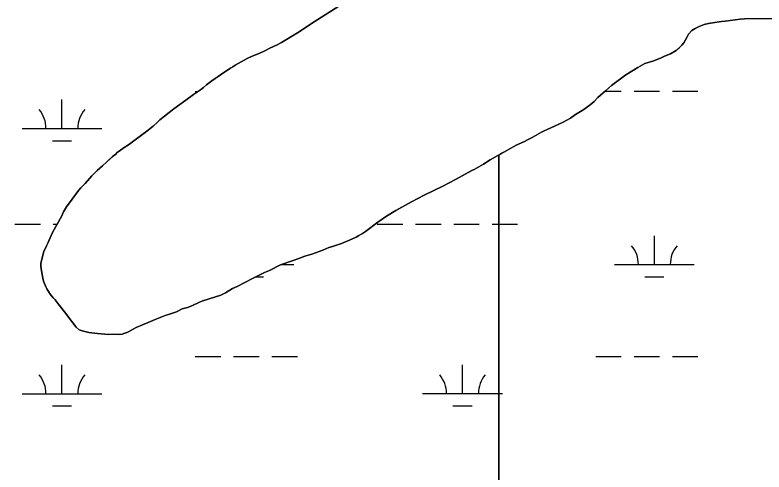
# Model space of a CAD drawing. Extents: x 3263578 to 3301413, y 764927 to 798602.
# Drawn here: x 3289957 to 3290895, y 788522 to 789095 of the extents above; entities that cross this region are included whole.
import ezdxf

# ---------------------------------------------------------------- set-up
doc = ezdxf.new("R2010")
doc.units = 0
for name, color, linetype in [('V-SITE-VEGE', 7, 'Continuous'), ('V-TOPO-SHOR', 7, 'Continuous'), ('V-WETL-SWMP', 7, 'Continuous')]:
    doc.layers.add(name, color=color, linetype=linetype)

msp = doc.modelspace()

# ---------------------------------------------------------------- linework, layer by layer
at = {"layer": 'V-SITE-VEGE'}
for p, q in [((3290825.78, 789084.14), (3290820.43, 789082.56)), ((3290830.92, 789084.73), (3290825.78, 789084.14)), ((3290842.01, 789086.51), (3290830.92, 789084.73)), ((3290846.56, 789086.91), (3290842.01, 789086.51)), ((3290865.36, 789089.48), (3290846.56, 789086.91)), ((3290870.7, 789089.87), (3290865.36, 789089.48)), ((3290912.27, 789090.46), (3290870.7, 789089.87)), ((3290805, 789075.24), (3290800.84, 789070.49)), ((3290809.15, 789077.81), (3290805, 789075.24)), ((3290813.9, 789080.18), (3290809.15, 789077.81)), ((3290820.43, 789082.56), (3290813.9, 789080.18)), ((3290798.86, 789067.33), (3290794.7, 789059.8)), ((3290800.84, 789070.49), (3290798.86, 789067.33)), ((3290792.32, 789056.84), (3290789.16, 789053.67)), ((3290794.7, 789059.8), (3290792.32, 789056.84)), ((3290785, 789050.31), (3290778.27, 789046.15)), ((3290789.16, 789053.67), (3290785, 789050.31)), ((3290757.09, 789037.25), (3290745.81, 789033.69)), ((3290766.2, 789040.81), (3290757.09, 789037.25)), ((3290770.75, 789043.19), (3290766.2, 789040.81)), ((3290778.27, 789046.15), (3290770.75, 789043.19)), ((3290737.1, 789028.75), (3290722.26, 789019.65)), ((3290745.81, 789033.69), (3290737.1, 789028.75)), ((3290722.26, 789019.65), (3290704.04, 789006.19)), ((3290696.72, 788999.66), (3290687.02, 788991.35)), ((3290704.04, 789006.19), (3290696.72, 788999.66)), ((3290687.02, 788991.35), (3290682.27, 788986.41)), ((3290677.52, 788981.85), (3290669.4, 788976.32)), ((3290682.27, 788986.41), (3290677.52, 788981.85)), ((3290669.4, 788976.32), (3290659.11, 788969.98)), ((3290652.78, 788965.43), (3290643.67, 788960.29)), ((3290659.11, 788969.98), (3290652.78, 788965.43)), ((3290632.59, 788955.34), (3290623.68, 788950.99)), ((3290643.67, 788960.29), (3290632.59, 788955.34)), ((3290616.36, 788947.63), (3290604.68, 788941.1)), ((3290619.92, 788949.41), (3290616.36, 788947.63)), ((3290623.68, 788950.99), (3290619.92, 788949.41)), ((3290595.18, 788936.16), (3290584.89, 788931.61)), ((3290598.74, 788938.14), (3290595.18, 788936.16)), ((3290604.68, 788941.1), (3290598.74, 788938.14)), ((3290584.89, 788931.61), (3290570.04, 788922.9)), ((3290566.87, 788921.32), (3290562.87, 788918.92)), ((3290562.87, 788918.92), (3290562.87, 787802.73)), ((3290570.04, 788922.9), (3290566.87, 788921.32))]:
    msp.add_line(p, q, dxfattribs=at)
for points in [[(3290021.26, 788854.27), (3290028.2, 788863.76), (3290036.31, 788874.45), (3290039.08, 788877.81), (3290044.43, 788883.35), (3290052.74, 788892.85), (3290059.67, 788899.58), (3290066.4, 788905.51), (3290071.55, 788910.66), (3290079.46, 788917.58), (3290082.43, 788919.76), (3290084.81, 788922.13), (3290087.18, 788924.11), (3290093.32, 788928.66), (3290098.86, 788931.83), (3290121.78, 788948.93), (3290129.7, 788955.26), (3290135.24, 788960.21), (3290138.21, 788963.18), (3290155.63, 788977.02), (3290170.87, 788987.91), (3290180.17, 788994.83), (3290189.28, 789000.96), (3290193.04, 789003.73), (3290196.8, 789007.1), (3290203.14, 789012.05), (3290207.29, 789015.01), (3290211.45, 789017.58), (3290216.99, 789021.54), (3290226.89, 789028.07), (3290229.66, 789029.65), (3290232.43, 789031.63), (3290247.67, 789039.94), (3290254, 789043.1), (3290263.31, 789046.86), (3290269.64, 789049.83), (3290275.97, 789053.19), (3290285.08, 789057.15), (3290290.82, 789060.12), (3290310.61, 789072.38), (3290331.6, 789086.23), (3290367.03, 789108.79)], [(3290562.87, 787802.73), (3290562.87, 788918.92), (3290561.92, 788918.35), (3290552.23, 788913.01), (3290543.71, 788907.47), (3290532.04, 788900.94), (3290529.27, 788899.56), (3290508.68, 788888.28), (3290492.65, 788879.97), (3290469.49, 788868.7), (3290453.46, 788860.39), (3290434.06, 788849.51), (3290422.38, 788842.39), (3290416.64, 788838.63), (3290411.3, 788834.87), (3290395.86, 788823.19), (3290392.29, 788820.82), (3290387.35, 788818.25), (3290384.18, 788816.27), (3290375.67, 788812.31), (3290370.72, 788810.33), (3290365.97, 788808.16), (3290354.49, 788804.4), (3290349.74, 788803.22), (3290342.42, 788799.85), (3290328.56, 788794.91), (3290320.05, 788792.14), (3290312.53, 788789.17), (3290305.21, 788786.8), (3290289.57, 788781.26), (3290275.52, 788774.34), (3290269.18, 788771.77), (3290254.14, 788764.45), (3290234.94, 788754.36), (3290229.2, 788751.59), (3290220.29, 788746.44), (3290214.55, 788743.48), (3290191.99, 788736.29), (3290188.03, 788734.71), (3290178.46, 788730.16), (3290172.99, 788727.98), (3290169.62, 788727.19), (3290166.32, 788726.07), (3290159.18, 788722.62), (3290150.47, 788719.46), (3290144.73, 788717.68), (3290132.46, 788712.93), (3290123.55, 788708.97), (3290116.23, 788706.2), (3290108.51, 788702.84), (3290103.76, 788700.47), (3290100.79, 788698.49), (3290098.02, 788697.11), (3290094.26, 788695.52), (3290090.89, 788694.53), (3290086.74, 788694.14), (3290079.81, 788694.54), (3290073.87, 788694.14), (3290060.02, 788695.14), (3290049.13, 788696.52), (3290040.62, 788698.5), (3290037.26, 788699.89), (3290033.3, 788703.26), (3290027.76, 788710.38), (3290024.79, 788713.94), (3290020.25, 788720.47), (3290010.95, 788732.55), (3290006.99, 788737.5), (3290004.61, 788740.07), (3290000.85, 788744.82), (3289996.7, 788751.16), (3289995.32, 788753.93), (3289992.35, 788761.05), (3289991.36, 788764.62), (3289989.78, 788773.72), (3289989.19, 788779.66), (3289989.19, 788783.22), (3289991.37, 788793.32), (3289992.95, 788798.06), (3289996.12, 788805.19), (3289997.9, 788808.75), (3290002.06, 788818.25), (3290004.24, 788822.6), (3290014.73, 788841.8), (3290017.5, 788847.73), (3290021.26, 788854.27)]]:
    msp.add_lwpolyline(points, dxfattribs=at)
at = {"layer": 'V-TOPO-SHOR'}
for points in [[(3290367.03, 789108.79), (3290331.6, 789086.23), (3290310.61, 789072.38), (3290290.82, 789060.12), (3290285.08, 789057.15), (3290275.97, 789053.19), (3290269.64, 789049.83), (3290263.31, 789046.86), (3290254, 789043.1), (3290247.67, 789039.94), (3290232.43, 789031.63), (3290229.66, 789029.65), (3290226.89, 789028.07), (3290216.99, 789021.54), (3290211.45, 789017.58), (3290207.29, 789015.01), (3290203.14, 789012.05), (3290196.8, 789007.1), (3290193.04, 789003.73), (3290189.28, 789000.96), (3290180.17, 788994.83), (3290170.87, 788987.91), (3290155.63, 788977.02), (3290138.21, 788963.18), (3290135.24, 788960.21), (3290129.7, 788955.26), (3290121.78, 788948.93), (3290115.64, 788944.38)], [(3290687.02, 788991.35), (3290696.72, 788999.66), (3290704.04, 789006.19), (3290722.26, 789019.65), (3290737.1, 789028.75), (3290745.81, 789033.69), (3290757.09, 789037.25), (3290766.2, 789040.81), (3290770.75, 789043.19), (3290778.27, 789046.15), (3290785, 789050.31), (3290789.16, 789053.67), (3290792.32, 789056.84), (3290794.7, 789059.8), (3290798.86, 789067.33), (3290800.84, 789070.49), (3290805, 789075.24), (3290809.15, 789077.81), (3290813.9, 789080.18), (3290820.43, 789082.56), (3290825.78, 789084.14), (3290830.92, 789084.73), (3290842.01, 789086.51), (3290846.56, 789086.91), (3290865.36, 789089.48), (3290870.7, 789089.87), (3290912.27, 789090.46)], [(3290570.04, 788922.9), (3290584.89, 788931.61), (3290595.18, 788936.16), (3290598.74, 788938.14), (3290604.68, 788941.1), (3290616.36, 788947.63), (3290619.92, 788949.41), (3290623.68, 788950.99), (3290632.59, 788955.34), (3290643.67, 788960.29), (3290652.78, 788965.44), (3290659.11, 788969.98), (3290669.4, 788976.32), (3290677.52, 788981.85), (3290682.27, 788986.41), (3290687.02, 788991.35)], [(3290115.64, 788944.38), (3290098.86, 788931.83), (3290093.32, 788928.66), (3290087.18, 788924.11), (3290084.81, 788922.13), (3290082.43, 788919.76), (3290079.46, 788917.58), (3290071.55, 788910.66), (3290066.4, 788905.51), (3290059.67, 788899.58), (3290052.74, 788892.85), (3290044.43, 788883.35), (3290039.08, 788877.81), (3290036.31, 788874.45), (3290028.2, 788863.76), (3290021.26, 788854.26), (3290017.5, 788847.73), (3290014.73, 788841.8), (3290004.24, 788822.6), (3290002.06, 788818.25), (3289997.9, 788808.75), (3289996.12, 788805.19), (3289992.95, 788798.06), (3289991.37, 788793.32), (3289989.19, 788783.22), (3289989.19, 788779.66), (3289989.78, 788773.72), (3289991.36, 788764.62), (3289992.35, 788761.05), (3289995.32, 788753.93), (3289996.7, 788751.16), (3290000.85, 788744.82), (3290004.61, 788740.07), (3290006.99, 788737.5), (3290010.95, 788732.55), (3290020.25, 788720.47), (3290024.79, 788713.94), (3290027.76, 788710.38), (3290033.3, 788703.26), (3290037.26, 788699.89), (3290040.62, 788698.5), (3290049.13, 788696.52), (3290060.02, 788695.14), (3290073.87, 788694.14), (3290079.81, 788694.54), (3290086.74, 788694.14), (3290090.89, 788694.53), (3290094.26, 788695.52), (3290098.02, 788697.11), (3290100.79, 788698.49), (3290103.76, 788700.47), (3290108.51, 788702.84), (3290116.23, 788706.2), (3290123.55, 788708.97), (3290132.46, 788712.93), (3290144.73, 788717.68), (3290150.47, 788719.46), (3290159.18, 788722.62), (3290166.32, 788726.07), (3290169.62, 788727.19), (3290172.99, 788727.98), (3290178.46, 788730.16), (3290188.03, 788734.71), (3290191.99, 788736.29), (3290214.55, 788743.48), (3290220.29, 788746.44), (3290229.2, 788751.59), (3290234.94, 788754.36), (3290254.14, 788764.45), (3290269.18, 788771.77), (3290275.52, 788774.34), (3290289.57, 788781.26), (3290305.21, 788786.8), (3290312.53, 788789.17), (3290320.05, 788792.14), (3290328.56, 788794.91), (3290342.42, 788799.85), (3290349.74, 788803.22), (3290354.49, 788804.4), (3290365.97, 788808.16), (3290370.72, 788810.33), (3290375.67, 788812.31), (3290384.18, 788816.27), (3290387.35, 788818.25), (3290392.29, 788820.82), (3290395.86, 788823.19), (3290411.3, 788834.87), (3290416.64, 788838.63), (3290422.38, 788842.39), (3290434.06, 788849.51), (3290453.46, 788860.39), (3290469.49, 788868.7), (3290492.65, 788879.97), (3290508.68, 788888.28), (3290529.27, 788899.56), (3290532.04, 788900.94), (3290543.71, 788907.47), (3290552.23, 788913.01), (3290561.92, 788918.35), (3290566.87, 788921.32), (3290570.04, 788922.9)]]:
    msp.add_lwpolyline(points, dxfattribs=at)
at = {"layer": 'V-WETL-SWMP'}
for p, q in [((3290367.02, 789108.79), (3290331.59, 789086.23)), ((3290331.59, 789086.23), (3290310.61, 789072.38)), ((3290820.43, 789082.56), (3290825.77, 789084.14)), ((3290825.77, 789084.14), (3290830.92, 789084.74)), ((3290830.92, 789084.74), (3290842, 789086.51)), ((3290842, 789086.51), (3290846.55, 789086.91)), ((3290846.55, 789086.91), (3290865.35, 789089.48)), ((3290865.35, 789089.48), (3290870.7, 789089.87)), ((3290870.7, 789089.87), (3290912.26, 789090.46)), ((3290800.83, 789070.49), (3290804.99, 789075.24)), ((3290804.99, 789075.24), (3290809.14, 789077.81)), ((3290809.14, 789077.81), (3290813.89, 789080.19)), ((3290813.89, 789080.19), (3290820.43, 789082.56)), ((3290310.61, 789072.38), (3290290.82, 789060.12)), ((3290794.69, 789059.81), (3290798.85, 789067.33)), ((3290798.85, 789067.33), (3290800.83, 789070.49)), ((3290285.08, 789057.15), (3290275.97, 789053.19)), ((3290290.82, 789060.12), (3290285.08, 789057.15)), ((3290789.15, 789053.67), (3290792.32, 789056.84)), ((3290792.32, 789056.84), (3290794.69, 789059.81)), ((3290263.31, 789046.86), (3290254, 789043.1)), ((3290269.64, 789049.83), (3290263.31, 789046.86)), ((3290275.97, 789053.19), (3290269.64, 789049.83)), ((3290778.26, 789046.16), (3290784.99, 789050.31)), ((3290784.99, 789050.31), (3290789.15, 789053.67)), ((3290247.67, 789039.94), (3290232.43, 789031.63)), ((3290254, 789043.1), (3290247.67, 789039.94)), ((3290745.8, 789033.69), (3290757.09, 789037.25)), ((3290757.09, 789037.25), (3290766.19, 789040.81)), ((3290766.19, 789040.81), (3290770.74, 789043.19)), ((3290770.74, 789043.19), (3290778.26, 789046.16)), ((3290226.89, 789028.07), (3290216.99, 789021.54)), ((3290229.66, 789029.65), (3290226.89, 789028.07)), ((3290232.43, 789031.63), (3290229.66, 789029.65)), ((3290722.25, 789019.65), (3290737.09, 789028.75)), ((3290737.09, 789028.75), (3290745.8, 789033.69)), ((3290216.99, 789021.54), (3290211.45, 789017.58)), ((3290704.04, 789006.19), (3290722.25, 789019.65)), ((3290203.14, 789012.04), (3290196.8, 789007.1)), ((3290207.29, 789015.01), (3290203.14, 789012.04)), ((3290211.45, 789017.58), (3290207.29, 789015.01)), ((3290189.28, 789000.96), (3290180.17, 788994.83)), ((3290193.04, 789003.73), (3290189.28, 789000.96)), ((3290196.8, 789007.1), (3290193.04, 789003.73)), ((3290687.02, 788991.35), (3290696.71, 788999.66)), ((3290696.71, 788999.66), (3290704.04, 789006.19)), ((3290180.17, 788994.83), (3290170.87, 788987.91)), ((3290182.52, 788998.95), (3290186.29, 788998.95)), ((3290682.26, 788986.41), (3290687.02, 788991.35)), ((3290695.93, 788998.99), (3290716.43, 788998.99)), ((3290732.43, 788998.99), (3290764.43, 788998.99)), ((3290780.43, 788998.99), (3290812.43, 788999)), ((3290015.46, 788952.51), (3290015.46, 788988.51)), ((3290170.87, 788987.91), (3290155.63, 788977.02)), ((3290669.4, 788976.32), (3290677.51, 788981.86)), ((3290677.51, 788981.86), (3290682.26, 788986.41)), ((3290155.63, 788977.02), (3290138.21, 788963.17)), ((3290659.11, 788969.99), (3290669.4, 788976.32)), ((3290138.21, 788963.17), (3290135.24, 788960.21)), ((3290643.67, 788960.29), (3290652.77, 788965.44)), ((3290652.77, 788965.44), (3290659.11, 788969.99)), ((3290129.7, 788955.26), (3290121.78, 788948.93)), ((3290135.24, 788960.21), (3290129.7, 788955.26)), ((3290623.68, 788950.99), (3290632.58, 788955.35)), ((3290632.58, 788955.35), (3290643.67, 788960.29)), ((3289965.46, 788952.51), (3290065.46, 788952.51)), ((3290115.64, 788944.38), (3290098.86, 788931.83)), ((3290121.78, 788948.93), (3290115.64, 788944.38)), ((3290604.67, 788941.1), (3290616.35, 788947.63)), ((3290616.35, 788947.63), (3290619.91, 788949.41)), ((3290619.91, 788949.41), (3290623.68, 788950.99)), ((3290003.46, 788937.08), (3290027.46, 788937.08)), ((3290584.88, 788931.61), (3290595.17, 788936.16)), ((3290595.17, 788936.16), (3290598.74, 788938.14)), ((3290598.74, 788938.14), (3290604.67, 788941.1)), ((3290093.32, 788928.66), (3290087.19, 788924.11)), ((3290098.86, 788931.83), (3290093.32, 788928.66)), ((3290570.04, 788922.9), (3290584.88, 788931.61)), ((3290079.47, 788917.58), (3290071.55, 788910.66)), ((3290082.44, 788919.76), (3290079.47, 788917.58)), ((3290084.81, 788922.13), (3290082.44, 788919.76)), ((3290087.19, 788924.11), (3290084.81, 788922.13)), ((3290552.22, 788913.01), (3290561.92, 788918.35)), ((3290561.92, 788918.35), (3290566.87, 788921.32)), ((3290566.87, 788921.32), (3290570.04, 788922.9)), ((3290071.55, 788910.66), (3290066.4, 788905.51)), ((3290532.03, 788900.94), (3290543.71, 788907.47)), ((3290543.71, 788907.47), (3290552.22, 788913.01)), ((3290059.67, 788899.58), (3290052.74, 788892.85)), ((3290066.4, 788905.51), (3290059.67, 788899.58)), ((3290508.68, 788888.28), (3290529.26, 788899.56)), ((3290529.26, 788899.56), (3290532.03, 788900.94)), ((3290052.74, 788892.85), (3290044.43, 788883.35)), ((3290492.64, 788879.97), (3290508.68, 788888.28)), ((3290039.08, 788877.81), (3290036.31, 788874.45)), ((3290044.43, 788883.35), (3290039.08, 788877.81)), ((3290469.49, 788868.7), (3290492.64, 788879.97)), ((3290036.31, 788874.45), (3290028.2, 788863.76)), ((3290453.45, 788860.39), (3290469.49, 788868.7)), ((3290028.2, 788863.76), (3290021.27, 788854.26)), ((3290434.06, 788849.51), (3290453.45, 788860.39)), ((3290021.27, 788854.26), (3290017.5, 788847.73)), ((3290422.38, 788842.39), (3290434.06, 788849.51)), ((3290014.73, 788841.8), (3290004.24, 788822.6)), ((3290017.5, 788847.73), (3290014.73, 788841.8)), ((3290416.64, 788838.63), (3290422.38, 788842.39)), ((3289956.63, 788832.43), (3289988.63, 788832.44)), ((3290004.63, 788832.44), (3290009.62, 788832.44)), ((3290395.85, 788823.19), (3290411.29, 788834.87)), ((3290410.53, 788832.47), (3290442.53, 788832.47)), ((3290411.29, 788834.87), (3290416.64, 788838.63)), ((3290458.53, 788832.47), (3290490.53, 788832.47)), ((3290506.53, 788832.47), (3290538.53, 788832.48)), ((3290554.53, 788832.48), (3290586.53, 788832.48)), ((3290004.24, 788822.6), (3290002.06, 788818.25)), ((3290392.29, 788820.82), (3290395.85, 788823.19)), ((3290002.06, 788818.25), (3289997.9, 788808.75)), ((3290370.72, 788810.34), (3290375.66, 788812.31)), ((3290375.66, 788812.31), (3290384.18, 788816.27)), ((3290384.18, 788816.27), (3290387.34, 788818.25)), ((3290387.34, 788818.25), (3290392.29, 788820.82)), ((3290757.85, 788781.75), (3290757.85, 788817.75)), ((3289996.12, 788805.19), (3289992.95, 788798.06)), ((3289997.9, 788808.75), (3289996.12, 788805.19)), ((3290342.41, 788799.85), (3290349.74, 788803.22)), ((3290349.74, 788803.22), (3290354.49, 788804.4)), ((3290354.49, 788804.4), (3290365.97, 788808.16)), ((3290365.97, 788808.16), (3290370.72, 788810.34)), ((3289991.37, 788793.31), (3289989.19, 788783.22)), ((3289992.95, 788798.06), (3289991.37, 788793.31)), ((3290320.05, 788792.14), (3290328.56, 788794.91)), ((3290328.56, 788794.91), (3290342.41, 788799.85)), ((3290289.57, 788781.26), (3290305.2, 788786.8)), ((3290305.2, 788786.8), (3290312.53, 788789.17)), ((3290312.53, 788789.17), (3290320.05, 788792.14)), ((3289989.19, 788783.22), (3289989.19, 788779.66)), ((3289989.19, 788779.66), (3289989.78, 788773.72)), ((3290269.18, 788771.77), (3290275.51, 788774.34)), ((3290275.51, 788774.34), (3290289.57, 788781.26)), ((3290290.85, 788781.72), (3290305.95, 788781.72)), ((3290707.85, 788781.75), (3290807.85, 788781.75)), ((3289989.78, 788773.72), (3289991.36, 788764.62)), ((3290254.14, 788764.45), (3290269.18, 788771.77)), ((3290257.91, 788766.28), (3290267.95, 788766.28)), ((3290745.85, 788766.32), (3290769.85, 788766.32)), ((3289991.36, 788764.62), (3289992.35, 788761.05)), ((3289992.35, 788761.05), (3289995.32, 788753.93)), ((3290234.94, 788754.36), (3290254.14, 788764.45)), ((3289995.32, 788753.93), (3289996.7, 788751.16)), ((3289996.7, 788751.16), (3290000.86, 788744.82)), ((3290214.55, 788743.48), (3290220.29, 788746.45)), ((3290220.29, 788746.45), (3290229.2, 788751.59)), ((3290229.2, 788751.59), (3290234.94, 788754.36)), ((3290000.86, 788744.82), (3290004.62, 788740.07)), ((3290004.62, 788740.07), (3290006.99, 788737.5)), ((3290006.99, 788737.5), (3290010.95, 788732.55)), ((3290191.99, 788736.29), (3290214.55, 788743.48)), ((3290010.95, 788732.55), (3290020.25, 788720.48)), ((3290169.62, 788727.19), (3290172.99, 788727.98)), ((3290172.99, 788727.98), (3290178.46, 788730.16)), ((3290178.46, 788730.16), (3290188.03, 788734.71)), ((3290188.03, 788734.71), (3290191.99, 788736.29)), ((3290020.25, 788720.48), (3290024.8, 788713.94)), ((3290144.73, 788717.68), (3290150.47, 788719.46)), ((3290150.47, 788719.46), (3290159.18, 788722.62)), ((3290159.18, 788722.62), (3290166.32, 788726.07)), ((3290166.32, 788726.07), (3290169.62, 788727.19)), ((3290024.8, 788713.94), (3290027.76, 788710.38)), ((3290027.76, 788710.38), (3290033.3, 788703.25)), ((3290116.23, 788706.2), (3290123.55, 788708.97)), ((3290123.55, 788708.97), (3290132.46, 788712.93)), ((3290132.46, 788712.93), (3290144.73, 788717.68)), ((3290033.3, 788703.25), (3290037.26, 788699.89)), ((3290037.26, 788699.89), (3290040.63, 788698.5)), ((3290100.79, 788698.49), (3290103.76, 788700.47)), ((3290103.76, 788700.47), (3290108.51, 788702.84)), ((3290108.51, 788702.84), (3290116.23, 788706.2)), ((3290040.63, 788698.5), (3290049.13, 788696.52)), ((3290049.13, 788696.52), (3290060.02, 788695.13)), ((3290060.02, 788695.13), (3290073.87, 788694.14)), ((3290073.87, 788694.14), (3290079.81, 788694.54)), ((3290079.81, 788694.54), (3290086.74, 788694.14)), ((3290086.74, 788694.14), (3290090.89, 788694.53)), ((3290090.89, 788694.53), (3290094.26, 788695.52)), ((3290094.26, 788695.52), (3290098.02, 788697.1)), ((3290098.02, 788697.1), (3290100.79, 788698.49)), ((3290182.55, 788666.28), (3290214.55, 788666.28)), ((3290230.55, 788666.28), (3290262.55, 788666.28)), ((3290278.55, 788666.28), (3290310.55, 788666.29)), ((3290684.45, 788666.31), (3290716.45, 788666.32)), ((3290732.45, 788666.32), (3290764.45, 788666.32)), ((3290780.45, 788666.32), (3290812.45, 788666.32)), ((3290015.49, 788619.83), (3290015.48, 788655.83)), ((3290517.39, 788619.87), (3290517.39, 788655.87)), ((3289965.49, 788619.83), (3290065.49, 788619.84)), ((3290467.39, 788619.87), (3290567.39, 788619.87)), ((3290003.49, 788604.4), (3290027.49, 788604.4)), ((3290505.39, 788604.44), (3290529.39, 788604.44))]:
    msp.add_line(p, q, dxfattribs=at)
for centre, start, end in [((3289960.22, 788952.98), 359.23234, 40.776), ((3290070.71, 788952.99), 139.23235, 180.77601), ((3290702.61, 788782.22), 359.23234, 40.776), ((3290813.09, 788782.23), 139.23235, 180.77601), ((3289960.24, 788620.31), 359.23234, 40.776), ((3290070.73, 788620.31), 139.23235, 180.77601), ((3290462.15, 788620.34), 359.23234, 40.776), ((3290572.63, 788620.35), 139.23235, 180.77601)]:
    msp.add_arc(centre, 35.25, start, end, dxfattribs=at)

doc.saveas('drawing.dxf')
